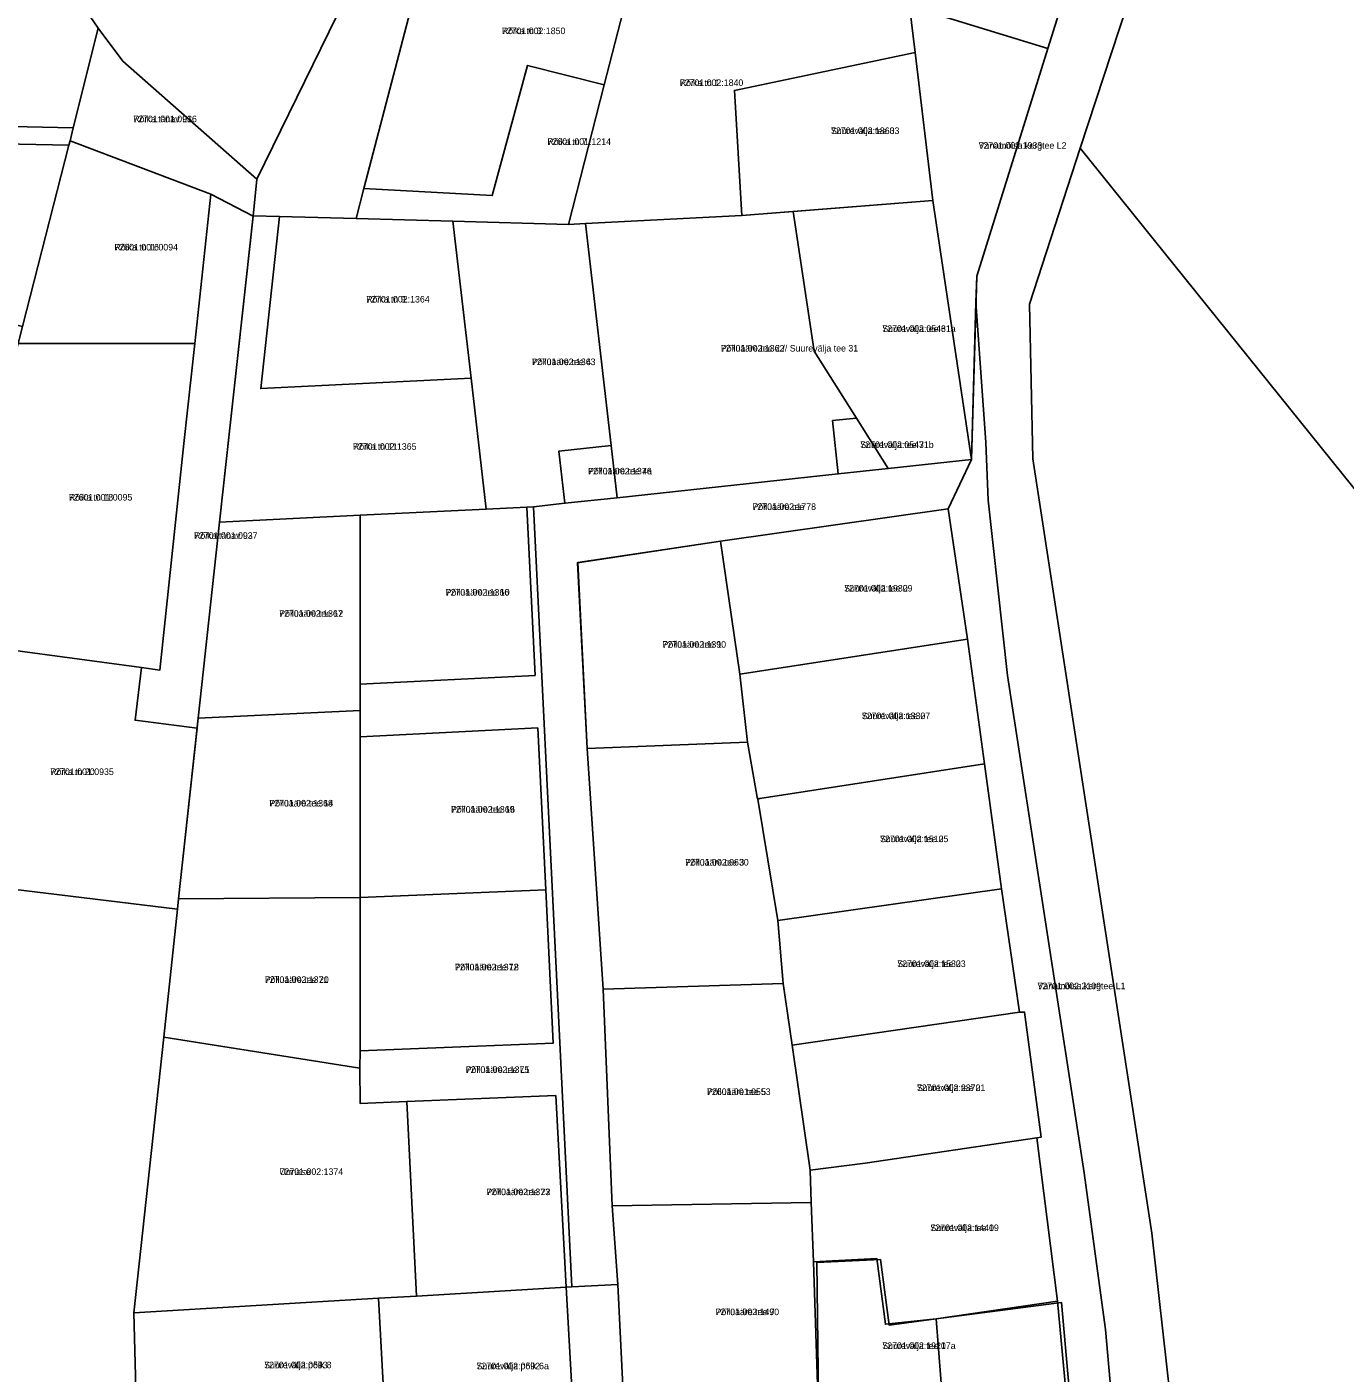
# Model space of a CAD drawing. Extents: x 504287 to 537970, y 6539941 to 6586214.
# Drawn here: x 530909.3 to 531210.2, y 6576616.1 to 6576923.4 of the extents above; entities that cross this region are included whole.
import ezdxf

# ---------------------------------------------------------------- set-up
doc = ezdxf.new("R2010")
doc.units = 0
for name, color, linetype in [('L_AADRESS', 7, 'Continuous'), ('PIIR', 7, 'Continuous'), ('TUNNUS', 7, 'Continuous')]:
    doc.layers.add(name, color=color, linetype=linetype)

msp = doc.modelspace()

# ---------------------------------------------------------------- linework, layer by layer
at = {"layer": 'PIIR'}
for points in [[(531332.64, 6577470.92), (531331.22, 6577466.13), (531320.77, 6577430.75), (531308.94, 6577390.72), (531297.82, 6577353.07), (531226.15, 6577129.52), (531214.69, 6577095.01), (531203.51, 6577059.75), (531192.65, 6577026.32), (531149.72, 6576895.69), (531138.15, 6576860.06), (531138.94, 6576824.74), (531166.06, 6576648.03), (531171.93, 6576595.86)], [(531159.66, 6576579.61), (531155.52, 6576626.04), (531150.68, 6576661.82), (531133.17, 6576775.31), (531128.77, 6576815.33), (531128.23, 6576828.47), (531125.95, 6576860.52), (531126.12, 6576866.48), (531142.34, 6576918.44), (531144.84, 6576926.45), (531145.82, 6576927.8), (531155.31, 6576955.21), (531160.75, 6576968.68), (531167.43, 6576987.69), (531185.23, 6577043.42), (531202.57, 6577099.03), (531203.42, 6577101.98), (531202.64, 6577103.59), (531205.7, 6577120.31)], [(530863.73, 6576901.53), (530919.9, 6576900.36), (530919.2, 6576897.4), (530918.89, 6576896.39), (530862.37, 6576897.54)]]:
    msp.add_lwpolyline(points, dxfattribs=at)
for points in [[(531149.72, 6576895.69), (531192.65, 6577026.32), (531583.05, 6576677.28), (531408.01, 6576574.83), (531407.37, 6576575.53), (531329.5, 6576672.36)], [(530871.33, 6576990.01), (530875.01, 6576994.68), (530906.65, 6576992.15), (530943.5, 6576975.06), (530992.95, 6576952.21), (530961.79, 6576888.63), (530931.2, 6576915.52), (530925.63, 6576923.05), (530916.59, 6576936.25), (530918.91, 6576954.85), (530914.71, 6576955.39), (530922.5, 6576979.44), (530905.25, 6576987.21)], [(530960.94, 6576880.25), (530961.79, 6576888.63), (530992.95, 6576952.21), (530994.64, 6576955.26), (531000.44, 6576967.29), (531014.39, 6576961.76), (531028.1, 6576956.34), (531029.45, 6576955.8), (531072.6, 6576944.22), (531103.79, 6576935.83), (531114.94, 6576934.85), (531140.74, 6576927.64), (531144.72, 6576929.71), (531144.84, 6576926.45), (531142.34, 6576918.44), (531110.76, 6576928.1), (531088.61, 6576931.34), (531049.18, 6576941.47), (531008.45, 6576953.23), (531003.12, 6576951.12), (530986.27, 6576886.46), (530984.49, 6576879.62), (530966.96, 6576880.1)], [(530879.32, 6576960.14), (530914.71, 6576955.39), (530918.91, 6576954.85), (530916.59, 6576936.25), (530925.63, 6576923.05), (530919.9, 6576900.36), (530863.73, 6576901.53), (530876.39, 6576938.46)], [(531049.18, 6576941.47), (531041.08, 6576910.12), (531023.62, 6576914.59), (531015.54, 6576884.85), (530986.27, 6576886.46), (531003.12, 6576951.12), (531008.45, 6576953.23)], [(531041.08, 6576910.12), (531049.18, 6576941.47), (531088.61, 6576931.34), (531110.76, 6576928.1), (531112.1, 6576917.52), (531070.83, 6576908.86), (531072.53, 6576880.33), (531036.8, 6576878.48), (531032.97, 6576878.28)], [(531110.76, 6576928.1), (531142.34, 6576918.44), (531126.12, 6576866.48), (531124.92, 6576824.62), (531116.08, 6576883.72), (531112.1, 6576917.52)], [(530919.9, 6576900.36), (530925.63, 6576923.05), (530931.2, 6576915.52), (530961.79, 6576888.63), (530960.94, 6576880.2), (530951.29, 6576885.18), (530919.2, 6576897.4)], [(531070.83, 6576908.86), (531112.1, 6576917.52), (531116.08, 6576883.72), (531072.53, 6576880.33)], [(531041.08, 6576910.12), (531032.97, 6576878.28), (531006.54, 6576879.01), (530984.49, 6576879.62), (530986.27, 6576886.46), (531015.54, 6576884.85), (531023.62, 6576914.59)], [(530852.53, 6576869.18), (530862.37, 6576897.54), (530918.89, 6576896.39), (530908.34, 6576854.98)], [(530918.89, 6576896.39), (530919.2, 6576897.4), (530951.29, 6576885.18), (530947.64, 6576851.13), (530907.33, 6576851.14), (530908.34, 6576854.98)], [(531149.72, 6576895.69), (531329.5, 6576672.36), (531172.25, 6576584.66), (531171.93, 6576595.86), (531166.06, 6576648.03), (531138.94, 6576824.74), (531138.15, 6576860.06)], [(530945.18, 6576828.31), (530947.64, 6576851.13), (530951.29, 6576885.18), (530960.94, 6576880.2), (530953.32, 6576810.33), (530948.44, 6576765.55), (530948.19, 6576763.26), (530934.03, 6576765.11), (530935.52, 6576777.12), (530939.69, 6576776.56)], [(531084.24, 6576881.24), (531116.08, 6576883.72), (531124.92, 6576824.62), (531105.91, 6576822.57), (531098.65, 6576834.09), (531089.01, 6576849.38)], [(530960.94, 6576880.25), (530966.96, 6576880.1), (530962.69, 6576840.83), (531010.7, 6576843.18), (531014.17, 6576813.31), (530985.38, 6576811.9), (530953.32, 6576810.33)], [(530966.96, 6576880.1), (530984.49, 6576879.62), (531006.54, 6576879.01), (531010.7, 6576843.18), (530962.69, 6576840.83)], [(531006.54, 6576879.01), (531032.97, 6576878.28), (531036.8, 6576878.48), (531042.69, 6576827.82), (531030.76, 6576826.54), (531032.14, 6576814.62), (531024.95, 6576813.84), (531023.45, 6576813.76), (531014.17, 6576813.31), (531010.7, 6576843.18)], [(531036.8, 6576878.48), (531072.53, 6576880.33), (531084.24, 6576881.24), (531089.01, 6576849.38), (531098.65, 6576834.09), (531093.22, 6576833.51), (531094.53, 6576821.34), (531044.07, 6576815.9), (531042.69, 6576827.82)], [(531125.95, 6576860.52), (531128.23, 6576828.47), (531128.77, 6576815.33), (531133.17, 6576775.31), (531150.68, 6576661.82), (531155.52, 6576626.04), (531159.66, 6576579.61), (531160.38, 6576547.53), (531151.62, 6576547.51), (531151.41, 6576559.87), (531150.92, 6576567.82), (531148.31, 6576592.94), (531147.9, 6576596.57), (531144.57, 6576632.5), (531139.83, 6576669.77), (531140.82, 6576669.97), (531137.05, 6576698.5), (531135.85, 6576698.45), (531131.77, 6576726.62), (531127.91, 6576755.16), (531124.01, 6576783.62), (531119.59, 6576813.37), (531124.92, 6576824.62)], [(530902.87, 6576833.56), (530907.33, 6576851.14), (530947.64, 6576851.13), (530945.18, 6576828.31), (530939.69, 6576776.56), (530935.52, 6576777.12), (530890.13, 6576783.23), (530891.79, 6576790), (530899.94, 6576821.98)], [(531093.22, 6576833.51), (531098.65, 6576834.09), (531105.91, 6576822.57), (531094.53, 6576821.34)], [(531030.76, 6576826.54), (531042.69, 6576827.82), (531044.07, 6576815.9), (531032.14, 6576814.62)], [(531024.95, 6576813.84), (531032.14, 6576814.62), (531044.07, 6576815.9), (531094.53, 6576821.34), (531105.91, 6576822.57), (531124.92, 6576824.62), (531119.59, 6576813.37), (531067.65, 6576805.95), (531035.04, 6576801.11), (531037.24, 6576758.68), (531040.83, 6576703.75), (531042.95, 6576654.24), (531044.2, 6576636.31), (531033.68, 6576635.76)], [(530953.32, 6576810.33), (530985.38, 6576811.9), (530985.38, 6576773.36), (530985.38, 6576767.36), (530948.44, 6576765.55)], [(530985.38, 6576773.36), (531025.33, 6576775.32), (531023.45, 6576813.76), (531024.95, 6576813.84), (531033.68, 6576635.76), (531032.38, 6576635.68), (531030.04, 6576679.44), (530996.06, 6576678.05), (530985.38, 6576677.63), (530985.3, 6576685.65), (530985.38, 6576689.64), (531029.45, 6576691.42), (531027.74, 6576726.38), (531025.92, 6576763.34), (530985.38, 6576761.35), (530985.38, 6576767.36)], [(530985.38, 6576811.9), (531014.17, 6576813.31), (531023.45, 6576813.76), (531025.33, 6576775.32), (530985.38, 6576773.36)], [(531119.59, 6576813.37), (531124.01, 6576783.62), (531072.07, 6576775.61), (531067.65, 6576805.95)], [(531067.65, 6576805.95), (531072.07, 6576775.61), (531073.84, 6576760.1), (531037.24, 6576758.68), (531034.98, 6576801.05)], [(530876.57, 6576730.13), (530883.92, 6576759.03), (530890.13, 6576783.23), (530935.52, 6576777.12), (530934.03, 6576765.11), (530948.19, 6576763.26), (530943.94, 6576724.31), (530943.69, 6576721.98)], [(531127.91, 6576755.16), (531076.64, 6576747.26), (531076.14, 6576747.09), (531076, 6576747.52), (531073.84, 6576760.1), (531072.07, 6576775.61), (531124.01, 6576783.62)], [(530948.44, 6576765.55), (530985.38, 6576767.36), (530985.38, 6576761.35), (530985.38, 6576724.67), (530943.94, 6576724.31)], [(530985.38, 6576761.35), (531025.92, 6576763.34), (531027.74, 6576726.38), (530985.38, 6576724.67)], [(531037.24, 6576758.68), (531073.84, 6576760.1), (531076, 6576747.52), (531076.14, 6576747.09), (531080.7, 6576719.39), (531081.91, 6576705.05), (531040.83, 6576703.75)], [(531076.64, 6576747.26), (531127.91, 6576755.16), (531131.77, 6576726.62), (531080.7, 6576719.39), (531076.14, 6576747.09)], [(530869.12, 6576700.87), (530876.57, 6576730.13), (530943.73, 6576721.98), (530940.55, 6576692.75), (530933.71, 6576629.87), (530934.46, 6576601.08), (530934.63, 6576594.38), (530935.4, 6576564.81), (530934.16, 6576557.07), (530907.37, 6576389.69), (530887.71, 6576393.76), (530831.08, 6576405.58), (530795.72, 6576412.96), (530853.62, 6576640.17), (530861.72, 6576671.78)], [(530985.38, 6576724.67), (531027.74, 6576726.38), (531029.45, 6576691.42), (530985.38, 6576689.64)], [(531080.7, 6576719.39), (531131.77, 6576726.62), (531135.85, 6576698.45), (531084, 6576690.93), (531081.91, 6576705.05)], [(530943.94, 6576724.31), (530985.38, 6576724.67), (530985.38, 6576689.64), (530985.3, 6576685.65), (530940.56, 6576692.75), (530943.69, 6576721.98)], [(531042.95, 6576654.24), (531040.83, 6576703.75), (531081.91, 6576705.05), (531084, 6576690.93), (531088.11, 6576662.42), (531088.31, 6576655.05)], [(531088.11, 6576662.42), (531084, 6576690.93), (531135.85, 6576698.45), (531137.05, 6576698.5), (531140.82, 6576669.97), (531139.83, 6576669.77), (531100.67, 6576663.98)], [(530940.56, 6576692.75), (530985.3, 6576685.65), (530985.38, 6576677.63), (530996.06, 6576678.05), (530998.24, 6576633.67), (530989.61, 6576633.16), (530933.71, 6576629.87)], [(530996.06, 6576678.05), (531030.04, 6576679.44), (531032.38, 6576635.68), (530998.24, 6576633.67)], [(531088.31, 6576655.05), (531088.11, 6576662.42), (531100.67, 6576663.98), (531139.83, 6576669.77), (531144.57, 6576632.5), (531116.88, 6576628.46), (531105.28, 6576627.24), (531103.36, 6576642.21), (531088.83, 6576641.51)], [(531045.79, 6576603.82), (531044.2, 6576636.31), (531042.95, 6576654.24), (531088.31, 6576655.05), (531088.83, 6576641.51), (531090.06, 6576604.12)], [(531104.16, 6576642.01), (531106.1, 6576627.04), (531116.88, 6576628.46), (531119.51, 6576594.25), (531115.66, 6576597), (531114.49, 6576598.71), (531113.8, 6576604.48), (531107.09, 6576604.37), (531090.06, 6576604.12), (531089.63, 6576641.3)], [(531044.2, 6576636.31), (531045.79, 6576603.82), (531047.48, 6576568.21), (531050.63, 6576565.68), (531036.3, 6576565.57), (531034.36, 6576600.53), (531032.38, 6576635.68), (531033.68, 6576635.76)], [(530989.61, 6576633.16), (530991.48, 6576598.24), (530993.24, 6576565.25), (530987.15, 6576565.2), (530985.14, 6576604), (530934.46, 6576601.08), (530933.71, 6576629.87)], [(531032.38, 6576635.68), (531034.36, 6576600.53), (530991.48, 6576598.24), (530989.61, 6576633.16), (530998.24, 6576633.67)], [(531119.51, 6576594.25), (531116.88, 6576628.46), (531145.46, 6576632.23), (531148.68, 6576596.23), (531120.48, 6576593.78)]]:
    msp.add_lwpolyline(points, close=True, dxfattribs=at)

# ---------------------------------------------------------------- texts
at = {"layer": 'L_AADRESS'}
for s, p in [('Rõika tn 3', (531017.73, 6576921.72)), ('Rõika tn 1', (531058.34, 6576909.88)), ('Rõika tänav L1', (530933.61, 6576901.62)), ('Suurevälja tee 33', (531092.86, 6576898.92)), ('Rõika tn 7', (531028.14, 6576896.44)), ('Vanamõisa kergtee L2', (531126.55, 6576895.56)), ('Rõika tn 16', (530929.31, 6576872.34)), ('Rõika tn 9', (530986.76, 6576860.46)), ('Suurevälja tee 31a', (531104.58, 6576853.75)), ('Põlluääre tee 2 // Suurevälja tee 31', (531067.72, 6576849.27)), ('Põlluääre tee 4', (531024.61, 6576846.17)), ('Rõika tn 11', (530983.75, 6576826.84)), ('Suurevälja tee 31b', (531099.56, 6576827.26)), ('Põlluääre tee 4a', (531037.41, 6576821.22)), ('Rõika tn 18', (530918.89, 6576815.25)), ('Põlluääre tee', (531074.94, 6576813.11)), ('Rõika tänav L2', (530947.48, 6576806.52)), ('Suurevälja tee 29', (531095.86, 6576794.49)), ('Põlluääre tee 10', (531004.91, 6576793.56)), ('Põlluääre tee 12', (530966.91, 6576788.73)), ('Põlluääre tee 1', (531054.41, 6576781.66)), ('Suurevälja tee 27', (531099.88, 6576765.36)), ('Rõika tn 20', (530914.66, 6576752.61)), ('Põlluääre tee 14', (530964.66, 6576745.42)), ('Põlluääre tee 16', (531006.13, 6576744.01)), ('Suurevälja tee 25', (531104.04, 6576737.28)), ('Põlluääre tee 3', (531059.57, 6576731.94)), ('Põlluääre tee 18', (531007.01, 6576708.01)), ('Suurevälja tee 23', (531107.98, 6576708.78)), ('Põlluääre tee 20', (530963.63, 6576705.16)), ('Vanamõisa kergtee L1', (531139.99, 6576703.71)), ('Põlluääre tee L1', (531009.49, 6576684.61)), ('Suurevälja tee 21', (531112.47, 6576680.46)), ('Põlluääre tee 5', (531064.57, 6576679.56)), ('Urmase', (530967.01, 6576661.31)), ('Põlluääre tee 22', (531014.22, 6576656.7)), ('Suurevälja tee 19', (531115.55, 6576648.5)), ('Põlluääre tee 7', (531066.51, 6576629.31)), ('Suurevälja tee 17a', (531104.57, 6576621.59)), ('Suurevälja põik 8', (530963.48, 6576617.19)), ('Suurevälja põik 6a', (531011.96, 6576616.96))]:
    msp.add_text(s, height=1.5, dxfattribs=at).set_placement(p)
at = {"layer": 'TUNNUS'}
for s, p in [('72701:002:1850', (531017.73, 6576921.72)), ('72701:002:1840', (531058.34, 6576909.88)), ('72701:001:0936', (530933.61, 6576901.62)), ('72701:002:1860', (531092.86, 6576898.92)), ('72601:001:1214', (531028.14, 6576896.44)), ('72701:002:1933', (531126.55, 6576895.56)), ('72601:001:0094', (530929.31, 6576872.34)), ('72701:002:1364', (530986.76, 6576860.46)), ('72701:002:0546', (531104.58, 6576853.75)), ('72701:002:1362', (531067.72, 6576849.27)), ('72701:002:1363', (531024.61, 6576846.17)), ('72701:002:1365', (530983.75, 6576826.84)), ('72701:002:0547', (531099.56, 6576827.26)), ('72701:002:1376', (531037.41, 6576821.22)), ('72601:001:0095', (530918.89, 6576815.25)), ('72701:002:1778', (531074.94, 6576813.11)), ('72701:001:0937', (530947.48, 6576806.52)), ('72701:002:1930', (531095.86, 6576794.49)), ('72701:002:1366', (531004.91, 6576793.56)), ('72701:002:1367', (530966.91, 6576788.73)), ('72701:002:1390', (531054.41, 6576781.66)), ('72701:002:1330', (531099.88, 6576765.36)), ('72701:001:0935', (530914.66, 6576752.61)), ('72701:002:1368', (530964.66, 6576745.42)), ('72701:002:1369', (531006.13, 6576744.01)), ('72701:002:1510', (531104.04, 6576737.28)), ('72701:002:0630', (531059.57, 6576731.94)), ('72701:002:1372', (531007.01, 6576708.01)), ('72701:002:1530', (531107.98, 6576708.78)), ('72701:002:1371', (530963.63, 6576705.16)), ('72701:002:2109', (531139.99, 6576703.71)), ('72701:002:1375', (531009.49, 6576684.61)), ('72701:002:2370', (531112.47, 6576680.46)), ('72601:001:0553', (531064.57, 6576679.56)), ('72701:002:1374', (530967.01, 6576661.31)), ('72701:002:1373', (531014.22, 6576656.7)), ('72701:002:1440', (531115.55, 6576648.5)), ('72701:002:1490', (531066.51, 6576629.31)), ('72701:002:1920', (531104.57, 6576621.59)), ('72701:002:0693', (530963.48, 6576617.19)), ('72701:002:0692', (531011.96, 6576616.96))]:
    msp.add_text(s, height=1.5, dxfattribs=at).set_placement(p)

doc.saveas('drawing.dxf')
